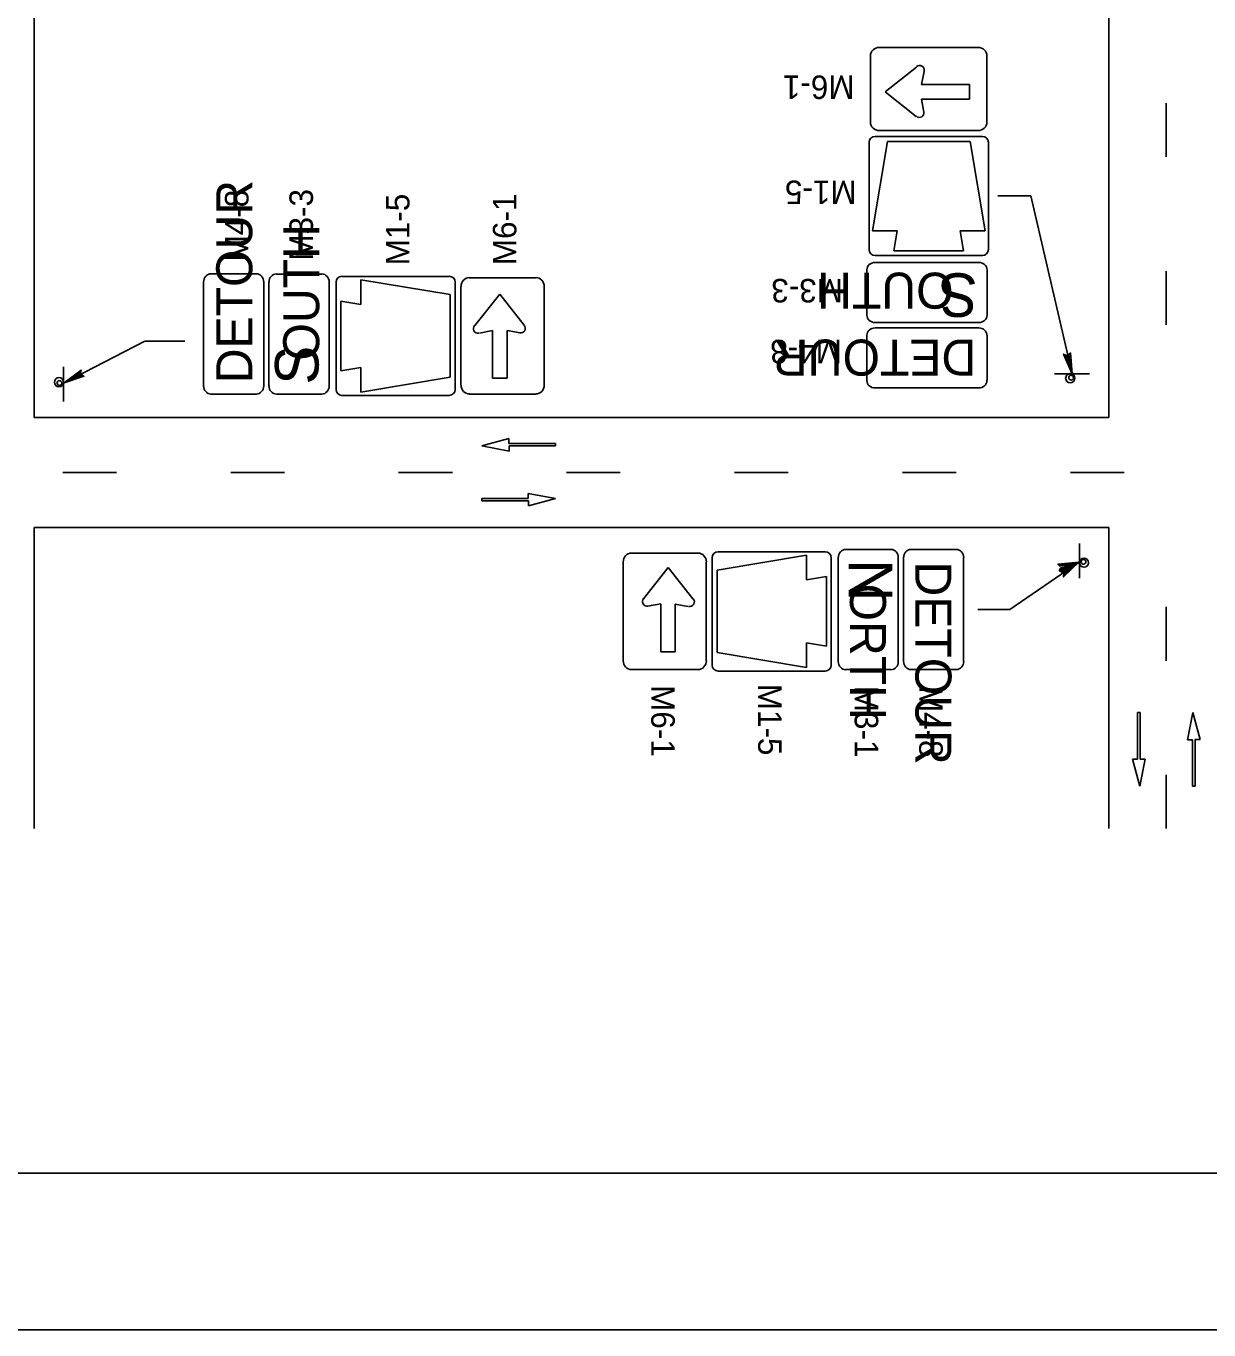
# Model space of a CAD drawing. Extents: x -14145 to -13521, y 30244 to 30661.
# Drawn here: x -13918.08 to -13907.51, y 30262.81 to 30274.45 of the extents above; entities that cross this region are included whole.
import ezdxf

# ---------------------------------------------------------------- set-up
doc = ezdxf.new("R2010")
doc.units = 0
for name, color, linetype in [('1', 7, 'Continuous'), ('10', 7, 'Continuous'), ('2', 7, 'Continuous'), ('61', 7, 'Continuous')]:
    doc.layers.add(name, color=color, linetype=linetype)

msp = doc.modelspace()

# ---------------------------------------------------------------- linework, layer by layer
at = {"layer": '1'}
for p, q in [((-13918.005, 30270.957), (-13918.005, 30278.919)), ((-13908.408, 30270.957), (-13908.408, 30278.919)), ((-13910.535, 30274.187), (-13910.535, 30273.593)), ((-13909.575, 30274.262), (-13910.457, 30274.262)), ((-13909.497, 30273.593), (-13909.497, 30274.187)), ((-13910.125, 30274.086), (-13910.405, 30273.865)), ((-13910.079, 30273.929), (-13910.057, 30274.046)), ((-13910.405, 30273.865), (-13910.127, 30273.646)), ((-13909.653, 30273.929), (-13910.079, 30273.929)), ((-13909.653, 30273.8), (-13909.653, 30273.929)), ((-13910.059, 30273.683), (-13910.081, 30273.8)), ((-13910.081, 30273.8), (-13909.653, 30273.8)), ((-13907.894, 30273.284), (-13907.894, 30273.764)), ((-13910.457, 30273.519), (-13909.575, 30273.519)), ((-13910.548, 30273.414), (-13910.548, 30272.456)), ((-13910.385, 30273.422), (-13910.518, 30272.624)), ((-13909.537, 30273.467), (-13910.495, 30273.467)), ((-13910.008, 30273.422), (-13910.385, 30273.422)), ((-13909.647, 30273.422), (-13910.024, 30273.422)), ((-13909.513, 30272.624), (-13909.647, 30273.422)), ((-13909.483, 30272.456), (-13909.483, 30273.414)), ((-13909.399, 30272.935), (-13909.104, 30272.935)), ((-13909.105, 30272.935), (-13908.736, 30271.347)), ((-13910.518, 30272.624), (-13910.297, 30272.624)), ((-13910.297, 30272.624), (-13910.326, 30272.446)), ((-13909.705, 30272.446), (-13909.735, 30272.624)), ((-13909.735, 30272.624), (-13909.513, 30272.624)), ((-13910.326, 30272.446), (-13910.016, 30272.446)), ((-13910.016, 30272.446), (-13909.705, 30272.446)), ((-13910.495, 30272.403), (-13909.537, 30272.403)), ((-13909.568, 30272.341), (-13910.495, 30272.341)), ((-13916.021, 30272.238), (-13916.426, 30272.238)), ((-13915.436, 30272.237), (-13915.842, 30272.237)), ((-13914.298, 30272.217), (-13915.256, 30272.217)), ((-13913.525, 30272.204), (-13914.119, 30272.204)), ((-13910.568, 30272.276), (-13910.568, 30271.87)), ((-13909.495, 30271.87), (-13909.495, 30272.276)), ((-13907.894, 30271.784), (-13907.894, 30272.264)), ((-13916.492, 30272.164), (-13916.492, 30271.238)), ((-13915.955, 30271.238), (-13915.955, 30272.164)), ((-13915.908, 30272.164), (-13915.908, 30271.237)), ((-13915.371, 30271.237), (-13915.371, 30272.164)), ((-13915.309, 30272.164), (-13915.309, 30271.206)), ((-13914.29, 30272.054), (-13915.088, 30272.187)), ((-13915.088, 30272.187), (-13915.088, 30271.966)), ((-13914.245, 30271.206), (-13914.245, 30272.164)), ((-13914.193, 30272.126), (-13914.193, 30271.244)), ((-13913.45, 30271.244), (-13913.45, 30272.126)), ((-13915.088, 30271.966), (-13915.266, 30271.995)), ((-13915.266, 30271.995), (-13915.266, 30271.685)), ((-13914.29, 30271.677), (-13914.29, 30272.054)), ((-13914.068, 30271.778), (-13913.847, 30272.058)), ((-13913.847, 30272.058), (-13913.628, 30271.78)), ((-13910.495, 30271.804), (-13909.568, 30271.804)), ((-13909.569, 30271.757), (-13910.495, 30271.757)), ((-13917.016, 30271.637), (-13917.738, 30271.265)), ((-13917.015, 30271.637), (-13916.658, 30271.637)), ((-13915.266, 30271.685), (-13915.266, 30271.374)), ((-13914.29, 30271.316), (-13914.29, 30271.693)), ((-13913.911, 30271.732), (-13914.028, 30271.71)), ((-13913.911, 30271.306), (-13913.911, 30271.732)), ((-13913.665, 30271.712), (-13913.782, 30271.734)), ((-13913.782, 30271.734), (-13913.782, 30271.306)), ((-13910.569, 30271.691), (-13910.569, 30271.286)), ((-13909.495, 30271.286), (-13909.495, 30271.691)), ((-13917.744, 30271.098), (-13917.744, 30271.41)), ((-13917.744, 30271.098), (-13917.744, 30271.41)), ((-13917.744, 30271.098), (-13917.744, 30271.41)), ((-13917.744, 30271.098), (-13917.744, 30271.41)), ((-13917.744, 30271.098), (-13917.744, 30271.41)), ((-13917.744, 30271.098), (-13917.744, 30271.41)), ((-13915.266, 30271.374), (-13915.088, 30271.404)), ((-13915.088, 30271.404), (-13915.088, 30271.182)), ((-13915.088, 30271.182), (-13914.29, 30271.316)), ((-13913.782, 30271.306), (-13913.911, 30271.306)), ((-13908.58, 30271.347), (-13908.892, 30271.347)), ((-13908.58, 30271.347), (-13908.892, 30271.347)), ((-13908.58, 30271.347), (-13908.892, 30271.347)), ((-13908.58, 30271.347), (-13908.892, 30271.347)), ((-13908.58, 30271.347), (-13908.892, 30271.347)), ((-13908.58, 30271.347), (-13908.892, 30271.347)), ((-13916.426, 30271.164), (-13916.021, 30271.164)), ((-13915.842, 30271.164), (-13915.436, 30271.164)), ((-13914.119, 30271.166), (-13913.525, 30271.166)), ((-13910.495, 30271.22), (-13909.569, 30271.22)), ((-13915.256, 30271.152), (-13914.298, 30271.152)), ((-13918.005, 30270.957), (-13908.408, 30270.957)), ((-13913.766, 30270.769), (-13914.007, 30270.703)), ((-13914.007, 30270.703), (-13913.763, 30270.656)), ((-13913.766, 30270.724), (-13913.766, 30270.769)), ((-13913.349, 30270.724), (-13913.766, 30270.724)), ((-13913.763, 30270.656), (-13913.763, 30270.702)), ((-13913.763, 30270.702), (-13913.349, 30270.702)), ((-13913.349, 30270.702), (-13913.349, 30270.724)), ((-13917.27, 30270.466), (-13917.75, 30270.466)), ((-13915.77, 30270.466), (-13916.25, 30270.466)), ((-13914.27, 30270.466), (-13914.75, 30270.466)), ((-13912.77, 30270.466), (-13913.25, 30270.466)), ((-13911.27, 30270.466), (-13911.75, 30270.466)), ((-13909.77, 30270.466), (-13910.25, 30270.466)), ((-13908.27, 30270.466), (-13908.75, 30270.466)), ((-13913.593, 30270.233), (-13914.007, 30270.233)), ((-13914.007, 30270.233), (-13914.007, 30270.211)), ((-13913.349, 30270.232), (-13913.593, 30270.278)), ((-13913.593, 30270.278), (-13913.593, 30270.233)), ((-13913.591, 30270.166), (-13913.349, 30270.232)), ((-13914.007, 30270.211), (-13913.591, 30270.211)), ((-13913.591, 30270.211), (-13913.591, 30270.166)), ((-13918.005, 30267.284), (-13918.005, 30269.973)), ((-13918.005, 30269.973), (-13908.408, 30269.973)), ((-13908.408, 30267.284), (-13908.408, 30269.973)), ((-13910.76, 30269.777), (-13910.354, 30269.777)), ((-13910.175, 30269.778), (-13909.77, 30269.778)), ((-13908.67, 30269.832), (-13908.67, 30269.52)), ((-13908.67, 30269.832), (-13908.67, 30269.52)), ((-13908.67, 30269.832), (-13908.67, 30269.52)), ((-13908.67, 30269.832), (-13908.67, 30269.52)), ((-13908.67, 30269.832), (-13908.67, 30269.52)), ((-13908.67, 30269.832), (-13908.67, 30269.52)), ((-13912.746, 30268.784), (-13912.746, 30269.666)), ((-13912.671, 30269.744), (-13912.077, 30269.744)), ((-13912.003, 30269.666), (-13912.003, 30268.784)), ((-13911.951, 30268.746), (-13911.951, 30269.704)), ((-13911.906, 30269.594), (-13911.108, 30269.727)), ((-13911.898, 30269.757), (-13910.94, 30269.757)), ((-13911.108, 30269.727), (-13911.108, 30269.506)), ((-13910.887, 30269.704), (-13910.887, 30268.746)), ((-13910.825, 30268.777), (-13910.825, 30269.704)), ((-13910.288, 30269.704), (-13910.288, 30268.777)), ((-13910.241, 30268.778), (-13910.241, 30269.704)), ((-13909.704, 30269.704), (-13909.704, 30268.778)), ((-13909.291, 30269.241), (-13908.676, 30269.665)), ((-13912.344, 30269.616), (-13912.563, 30269.338)), ((-13912.123, 30269.336), (-13912.344, 30269.616)), ((-13911.906, 30269.217), (-13911.906, 30269.594)), ((-13911.108, 30269.506), (-13910.93, 30269.535)), ((-13910.93, 30269.535), (-13910.93, 30269.225)), ((-13912.526, 30269.27), (-13912.409, 30269.292)), ((-13912.409, 30269.292), (-13912.409, 30268.864)), ((-13912.28, 30269.29), (-13912.163, 30269.268)), ((-13912.28, 30268.864), (-13912.28, 30269.29)), ((-13911.906, 30268.856), (-13911.906, 30269.233)), ((-13910.93, 30269.225), (-13910.93, 30268.914)), ((-13910.557, 30269.24), (-13910.557, 30269.24)), ((-13909.578, 30269.241), (-13909.291, 30269.241)), ((-13907.894, 30268.784), (-13907.894, 30269.264)), ((-13910.93, 30268.914), (-13911.108, 30268.944)), ((-13911.108, 30268.944), (-13911.108, 30268.722)), ((-13912.409, 30268.864), (-13912.28, 30268.864)), ((-13911.108, 30268.722), (-13911.906, 30268.856)), ((-13912.077, 30268.706), (-13912.671, 30268.706)), ((-13910.94, 30268.692), (-13911.898, 30268.692)), ((-13910.354, 30268.704), (-13910.76, 30268.704)), ((-13909.77, 30268.704), (-13910.175, 30268.704)), ((-13908.128, 30268.32), (-13908.15, 30268.32)), ((-13908.15, 30268.32), (-13908.15, 30267.904)), ((-13908.128, 30267.906), (-13908.128, 30268.32)), ((-13907.658, 30268.32), (-13907.704, 30268.076)), ((-13907.592, 30268.079), (-13907.658, 30268.32)), ((-13907.704, 30268.076), (-13907.659, 30268.076)), ((-13907.659, 30268.076), (-13907.659, 30267.662)), ((-13907.637, 30267.662), (-13907.637, 30268.079)), ((-13907.637, 30268.079), (-13907.592, 30268.079)), ((-13908.15, 30267.904), (-13908.195, 30267.904)), ((-13908.195, 30267.904), (-13908.129, 30267.662)), ((-13908.129, 30267.662), (-13908.083, 30267.906)), ((-13908.083, 30267.906), (-13908.128, 30267.906)), ((-13907.894, 30267.284), (-13907.894, 30267.764)), ((-13907.659, 30267.662), (-13907.637, 30267.662))]:
    msp.add_line(p, q, dxfattribs=at)
for points in [[(-13908.756, 30271.528), (-13908.769, 30271.515), (-13908.736, 30271.347), (-13908.756, 30271.528), (-13908.749, 30271.533), (-13908.736, 30271.347), (-13908.786, 30271.511), (-13908.798, 30271.516), (-13908.736, 30271.347), (-13908.811, 30271.523), (-13908.798, 30271.516)], [(-13908.756, 30271.528), (-13908.769, 30271.515), (-13908.736, 30271.347), (-13908.756, 30271.528), (-13908.749, 30271.533), (-13908.736, 30271.347), (-13908.786, 30271.511), (-13908.798, 30271.516), (-13908.736, 30271.347), (-13908.811, 30271.523), (-13908.798, 30271.516)], [(-13908.756, 30271.528), (-13908.769, 30271.515), (-13908.736, 30271.347), (-13908.756, 30271.528), (-13908.749, 30271.533), (-13908.736, 30271.347), (-13908.786, 30271.511), (-13908.798, 30271.516), (-13908.736, 30271.347), (-13908.811, 30271.523), (-13908.798, 30271.516)], [(-13917.568, 30271.329), (-13917.582, 30271.338), (-13917.738, 30271.265), (-13917.568, 30271.329), (-13917.56, 30271.324), (-13917.738, 30271.265), (-13917.592, 30271.354), (-13917.589, 30271.367), (-13917.738, 30271.265), (-13917.586, 30271.38), (-13917.589, 30271.367)], [(-13917.568, 30271.329), (-13917.582, 30271.338), (-13917.738, 30271.265), (-13917.568, 30271.329), (-13917.56, 30271.324), (-13917.738, 30271.265), (-13917.592, 30271.354), (-13917.589, 30271.367), (-13917.738, 30271.265), (-13917.586, 30271.38), (-13917.589, 30271.367)], [(-13917.568, 30271.329), (-13917.582, 30271.338), (-13917.738, 30271.265), (-13917.568, 30271.329), (-13917.56, 30271.324), (-13917.738, 30271.265), (-13917.592, 30271.354), (-13917.589, 30271.367), (-13917.738, 30271.265), (-13917.586, 30271.38), (-13917.589, 30271.367)], [(-13908.856, 30269.641), (-13908.844, 30269.629), (-13908.676, 30269.665), (-13908.856, 30269.641), (-13908.862, 30269.647), (-13908.676, 30269.665), (-13908.838, 30269.611), (-13908.844, 30269.599), (-13908.676, 30269.665), (-13908.85, 30269.587), (-13908.844, 30269.599)], [(-13908.856, 30269.641), (-13908.844, 30269.629), (-13908.676, 30269.665), (-13908.856, 30269.641), (-13908.862, 30269.647), (-13908.676, 30269.665), (-13908.838, 30269.611), (-13908.844, 30269.599), (-13908.676, 30269.665), (-13908.85, 30269.587), (-13908.844, 30269.599)], [(-13908.837, 30269.58), (-13908.821, 30269.573), (-13908.676, 30269.665), (-13908.837, 30269.58), (-13908.844, 30269.584), (-13908.676, 30269.665), (-13908.809, 30269.558), (-13908.811, 30269.545), (-13908.676, 30269.665), (-13908.812, 30269.532), (-13908.811, 30269.545)]]:
    msp.add_lwpolyline(points, dxfattribs=at)
for centre in [(-13917.784, 30271.272), (-13917.784, 30271.272), (-13917.784, 30271.272), (-13908.752, 30271.307), (-13908.752, 30271.307), (-13908.752, 30271.307), (-13908.629, 30269.659), (-13908.629, 30269.659), (-13908.629, 30269.659)]:
    msp.add_circle(centre, 0.0408, dxfattribs=at)
for centre, radius, start, end in [((-13910.097, 30274.059), 0.0414, 348.2476, 132.1543), ((-13910.099, 30273.678), 0.0414, 229.8591, 10.5247), ((-13910.495, 30273.414), 0.0532, 90, 180), ((-13909.536, 30273.414), 0.0532, 0, 90), ((-13910.495, 30272.456), 0.0532, 180, 270), ((-13909.536, 30272.456), 0.0532, 270, 0), ((-13915.256, 30272.165), 0.0532, 90, 180), ((-13914.298, 30272.165), 0.0532, 0, 90), ((-13914.041, 30271.75), 0.0414, 137.8458, 281.7524), ((-13913.66, 30271.752), 0.0414, 259.4753, 40.1409), ((-13917.779, 30271.264), 0.0214, 9.521, 4.2501), ((-13917.779, 30271.264), 0.0214, 9.521, 4.2501), ((-13917.779, 30271.264), 0.0214, 9.521, 4.2501), ((-13908.744, 30271.312), 0.0214, 99.521, 94.2501), ((-13908.744, 30271.312), 0.0214, 99.521, 94.2501), ((-13908.744, 30271.312), 0.0214, 99.521, 94.2501), ((-13915.256, 30271.207), 0.0532, 180, 270), ((-13914.298, 30271.207), 0.0532, 270, 0), ((-13911.897, 30269.704), 0.0532, 90, 180), ((-13910.939, 30269.704), 0.0532, 0, 90), ((-13908.634, 30269.667), 0.0214, 189.521, 184.2501), ((-13908.634, 30269.667), 0.0214, 189.521, 184.2501), ((-13908.634, 30269.667), 0.0214, 189.521, 184.2501), ((-13912.531, 30269.313), 0.0414, 139.8591, 280.5247), ((-13912.15, 30269.31), 0.0414, 258.2476, 42.1543), ((-13911.897, 30268.745), 0.0532, 180, 270), ((-13910.939, 30268.745), 0.0532, 270, 0)]:
    msp.add_arc(centre, radius, start, end, dxfattribs=at)
for centre, major_axis, ratio, start_param, end_param in [((-13910.457, 30274.187), (0.0789, 0), 0.941916, 1.570796, 3.141593), ((-13909.575, 30274.187), (-0.0789, 0), 0.941916, 3.141593, 4.712389), ((-13910.457, 30273.593), (0.0789, 0), 0.941916, 3.141593, 4.712389), ((-13909.575, 30273.593), (-0.0789, 0), 0.941916, 1.570796, 3.141593), ((-13910.495, 30272.275), (-0.0734, 0), 0.893242, 4.712389, 6.283185), ((-13909.568, 30272.275), (0.0734, 0), 0.893242, 0, 1.570796), ((-13916.426, 30272.166), (0, 0.0734), 0.893242, 0, 1.570796), ((-13916.02, 30272.166), (0, 0.0734), 0.893242, 4.712389, 6.283185), ((-13915.842, 30272.165), (0, 0.0734), 0.893242, 0, 1.570796), ((-13915.436, 30272.165), (0, 0.0734), 0.893242, 4.712389, 6.283185), ((-13914.118, 30272.127), (0, -0.0789), 0.941916, 3.141593, 4.712389), ((-13913.524, 30272.127), (0, -0.0789), 0.941916, 1.570796, 3.141593), ((-13910.495, 30271.87), (-0.0734, 0), 0.893242, 0, 1.570796), ((-13909.568, 30271.87), (0.0734, 0), 0.893242, 4.712389, 6.283185), ((-13910.495, 30271.691), (-0.0734, 0), 0.893242, 4.712389, 6.283185), ((-13909.569, 30271.691), (0.0734, 0), 0.893242, 0, 1.570796), ((-13910.495, 30271.286), (-0.0734, 0), 0.893242, 0, 1.570796), ((-13909.569, 30271.286), (0.0734, 0), 0.893242, 4.712389, 6.283185), ((-13916.426, 30271.239), (0, -0.0734), 0.893242, 4.712389, 6.283185), ((-13916.02, 30271.239), (0, -0.0734), 0.893242, 0, 1.570796), ((-13915.842, 30271.239), (0, -0.0734), 0.893242, 4.712389, 6.283185), ((-13915.436, 30271.239), (0, -0.0734), 0.893242, 0, 1.570796), ((-13914.118, 30271.245), (0, 0.0789), 0.941916, 1.570796, 3.141593), ((-13913.524, 30271.245), (0, 0.0789), 0.941916, 3.141593, 4.712389), ((-13910.758, 30269.704), (0, -0.0734), 0.893242, 3.141593, 4.712389), ((-13910.353, 30269.704), (0, -0.0734), 0.893242, 1.570796, 3.141593), ((-13910.175, 30269.704), (0, -0.0734), 0.893242, 3.141593, 4.712389), ((-13909.769, 30269.704), (0, -0.0734), 0.893242, 1.570796, 3.141593), ((-13912.67, 30269.666), (0, 0.0789), 0.941916, 0, 1.570796), ((-13912.076, 30269.666), (0, 0.0789), 0.941916, 4.712389, 6.283185), ((-13912.67, 30268.784), (0, -0.0789), 0.941916, 4.712389, 6.283185), ((-13912.076, 30268.784), (0, -0.0789), 0.941916, 0, 1.570796), ((-13910.758, 30268.777), (0, 0.0734), 0.893242, 1.570796, 3.141593), ((-13910.353, 30268.777), (0, 0.0734), 0.893242, 3.141593, 4.712389), ((-13910.175, 30268.778), (0, 0.0734), 0.893242, 1.570796, 3.141593), ((-13909.769, 30268.778), (0, 0.0734), 0.893242, 3.141593, 4.712389)]:
    msp.add_ellipse(centre, major_axis=major_axis, ratio=ratio, start_param=start_param, end_param=end_param, dxfattribs=at)
at = {"layer": '10'}
msp.add_line((-13894.422, 30264.207), (-13925.874, 30264.207), dxfattribs=at)
at = {"layer": '61'}
msp.add_lwpolyline([(-13926.174, 30288.307), (-13893.174, 30288.307), (-13893.174, 30262.807), (-13926.174, 30262.807)], close=True, dxfattribs=at)

# ---------------------------------------------------------------- texts
at = {"layer": '1'}
for s, height, rotation, p in [('DETOUR', 0.3216, 90, (-13916.057, 30271.262)), ('OUTH', 0.3216, 90, (-13915.459, 30271.465)), ('OUTH', 0.3216, 180, (-13909.794, 30272.25)), ('S', 0.389, 180, (-13909.579, 30272.244)), ('DETOUR', 0.3216, 180, (-13909.591, 30271.652)), ('S', 0.389, 90, (-13915.465, 30271.25)), ('N', 0.389, 270, (-13910.73, 30269.689)), ('DETOUR', 0.3216, 270, (-13910.135, 30269.67)), ('ORTH', 0.3216, 270, (-13910.719, 30269.473))]:
    msp.add_text(s, height=height, rotation=rotation, dxfattribs=at).set_placement(p)
at = {"layer": '2'}
for s, rotation, p in [('M6-1', 180, (-13910.678, 30274.011)), ('M1-5', 180, (-13910.66, 30273.072)), ('M4-8', 90, (-13916.091, 30272.35)), ('M3-3', 90, (-13915.515, 30272.357)), ('M1-5', 90, (-13914.653, 30272.315)), ('M6-1', 90, (-13913.698, 30272.317)), ('M3-3', 180, (-13910.782, 30272.194)), ('M4-8', 180, (-13910.792, 30271.65)), ('M6-1', 270, (-13912.494, 30268.566)), ('M1-5', 270, (-13911.539, 30268.578)), ('M3-1', 270, (-13910.677, 30268.56)), ('M4-8', 270, (-13910.101, 30268.559))]:
    msp.add_text(s, height=0.21, rotation=rotation, dxfattribs=at).set_placement(p)

doc.saveas('drawing.dxf')
